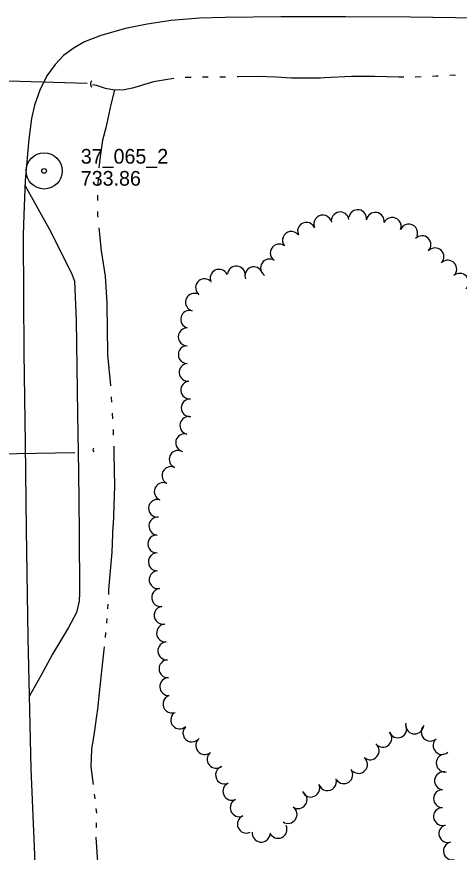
# Model space of a CAD drawing. Extents: x 589250 to 1188077, y 162953 to 363065.
# Drawn here: x 594426.6 to 594607.4, y 164709.1 to 165050.5 of the extents above; entities that cross this region are included whole.
import ezdxf

# ---------------------------------------------------------------- set-up
doc = ezdxf.new("R2010")
doc.units = 0
for name, color, linetype in [('E_DRN', 7, 'Continuous'), ('E_DRN_Pipe', 7, 'Continuous'), ('E_LAND_TreeLine_P', 7, 'Continuous'), ('E_MAP_PassPoints', 7, 'Continuous'), ('E_RDWY', 7, 'Continuous'), ('E_RDWY_Gravel', 7, 'Continuous'), ('E_WTR_FlowLine', 7, 'Continuous')]:
    doc.layers.add(name, color=color, linetype=linetype)

msp = doc.modelspace()

# ---------------------------------------------------------------- linework, layer by layer
at = {"layer": 'E_DRN'}
for centre, radius, start, end in [((594458.25, 165022.99), 1.57, 125.3031, 231.5633), ((594458.69, 164873.51), 0.928, 125.6205, 231.8807)]:
    msp.add_arc(centre, radius, start, end, dxfattribs=at)
at = {"layer": 'E_DRN_Pipe'}
for p, q in [((594387.59, 165025.44), (594455.4, 165023.26)), ((594389.74, 164871.27), (594450.4, 164872.5))]:
    msp.add_line(p, q, dxfattribs=at)
at = {"layer": 'E_LAND_TreeLine_P'}
for centre, radius, start, end in [((594551.62, 164965.83), 3.63, 24.1561, 204.1561), ((594558.77, 164967.07), 3.63, 9.2636, 189.2636), ((594565.94, 164967.99), 3.63, 351.3081, 171.3081), ((594573.13, 164966.9), 3.63, 351.3081, 171.3081), ((594544.99, 164962.85), 3.63, 24.1561, 204.1561), ((594580.06, 164964.87), 3.63, 338.0383, 158.0383), ((594538.83, 164959.12), 3.63, 39.3598, 219.3598), ((594586.8, 164962.15), 3.63, 338.0383, 158.0383), ((594592.22, 164957.35), 3.63, 317.0137, 137.0137), ((594533.85, 164953.94), 3.63, 56.7885, 236.7885), ((594597.53, 164952.4), 3.63, 317.0137, 137.0137), ((594529.87, 164947.85), 3.63, 56.7885, 236.7885), ((594602.78, 164947.38), 3.63, 312.3766, 132.3766), ((594509.27, 164943.64), 3.63, 25.2424, 205.2424), ((594516.33, 164944.99), 3.63, 354.7018, 174.7018), ((594523.51, 164944.68), 3.63, 21.5961, 201.5961), ((594607.68, 164942.01), 3.63, 312.3766, 132.3766), ((594503.33, 164939.75), 3.63, 51.457, 231.457), ((594499.21, 164933.85), 3.63, 74.3715, 254.3715), ((594497.25, 164926.85), 3.63, 74.3715, 254.3715), ((594496.26, 164919.72), 3.63, 90.0436, 270.0436), ((594496.27, 164912.45), 3.63, 90.0436, 270.0436), ((594496.62, 164905.2), 3.63, 95.5582, 275.5582), ((594497.32, 164897.97), 3.63, 95.5582, 275.5582), ((594497.46, 164890.7), 3.63, 90.6079, 270.6079), ((594496.94, 164883.51), 3.63, 76.2629, 256.2629), ((594495.21, 164876.45), 3.63, 76.2629, 256.2629), ((594492.53, 164869.7), 3.63, 67.3385, 247.3385), ((594489.6, 164863.05), 3.63, 63.967, 243.967), ((594486.44, 164856.51), 3.63, 68.862, 248.862), ((594484.12, 164849.67), 3.63, 87.7579, 267.7579), ((594484.29, 164842.39), 3.66, 85.3309, 265.3309), ((594483.83, 164835.1), 3.66, 91.6711, 271.6711), ((594484.04, 164827.78), 3.66, 91.6711, 271.6711), ((594484.37, 164820.47), 3.66, 98.1127, 278.1127), ((594485.4, 164813.23), 3.66, 98.1127, 278.1127), ((594486.43, 164805.98), 3.66, 98.1127, 278.1127), ((594487.43, 164798.73), 3.66, 93.9617, 273.9617), ((594487.94, 164791.43), 3.66, 93.9617, 273.9617), ((594488.4, 164784.13), 3.66, 92.4669, 272.4669), ((594488.72, 164776.82), 3.66, 92.4669, 272.4669), ((594490.02, 164769.7), 3.66, 110.1061, 290.1061), ((594493.2, 164763.23), 3.66, 132.1334, 312.1334), ((594589.19, 164761.14), 3.66, 167.9998, 347.9998), ((594498.19, 164757.88), 3.66, 136.6711, 316.6711), ((594576.21, 164755.74), 3.66, 221.3153, 41.3153), ((594582.31, 164759.6), 3.66, 202.3666, 22.3666), ((594595.54, 164758.23), 3.66, 131.6075, 311.6075), ((594503.44, 164752.79), 3.66, 129.1753, 309.1753), ((594600.4, 164752.76), 3.66, 131.6075, 311.6075), ((594571.02, 164750.61), 3.66, 229.4638, 49.4638), ((594508.07, 164747.12), 3.66, 129.1753, 309.1753), ((594566.26, 164745.05), 3.66, 229.4638, 49.4638), ((594601.69, 164745.59), 3.66, 99.2658, 279.2658), ((594511.51, 164740.7), 3.66, 114.8697, 294.8697), ((594560.27, 164740.85), 3.66, 214.7418, 34.7418), ((594601, 164738.34), 3.66, 82.0112, 262.0112), ((594514.53, 164734.04), 3.66, 113.9202, 293.9202), ((594553.6, 164737.99), 3.66, 198.5986, 18.5986), ((594546.77, 164735.38), 3.66, 202.9216, 22.9216), ((594600.59, 164731.05), 3.66, 89.0686, 269.0686), ((594517.5, 164727.35), 3.66, 113.8746, 293.8746), ((594541.56, 164730.67), 3.66, 235.9947, 55.9947), ((594537.47, 164724.6), 3.66, 236.0158, 56.0158), ((594600.59, 164723.75), 3.66, 107.3134, 287.3134), ((594520.46, 164720.66), 3.66, 113.8746, 293.8746), ((594602.77, 164716.76), 3.66, 107.3134, 287.3134), ((594526.5, 164716.97), 3.66, 172.925, 352.925), ((594533.37, 164718.54), 3.66, 205.1697, 25.1697), ((594604.62, 164709.68), 3.66, 103.8426, 283.8426)]:
    msp.add_arc(centre, radius, start, end, dxfattribs=at)
at = {"layer": 'E_MAP_PassPoints'}
for radius in [7.38, 7.38, 0.945, 0.945]:
    msp.add_circle((594437.79, 164987.47), radius, dxfattribs=at)
at = {"layer": 'E_RDWY'}
for p, q in [((594489.65, 165048.95), (594479.84, 165047.49)), ((594501.34, 165049.86), (594489.65, 165048.95)), ((594511.81, 165050.19), (594501.34, 165049.86)), ((594534.46, 165050.42), (594511.81, 165050.19)), ((594560.97, 165050.47), (594534.46, 165050.42)), ((594587.57, 165050.35), (594560.97, 165050.47)), ((594615.04, 165049.89), (594587.57, 165050.35)), ((594471.08, 165045.64), (594461.01, 165042.85)), ((594479.84, 165047.49), (594471.08, 165045.64)), ((594461.01, 165042.85), (594454.34, 165040.19)), ((594450.14, 165037.69), (594445.66, 165034.65)), ((594454.34, 165040.19), (594450.14, 165037.69)), ((594445.66, 165034.65), (594442.27, 165030.97)), ((594442.27, 165030.97), (594438.95, 165026.28)), ((594438.95, 165026.28), (594435.99, 165020.44)), ((594435.99, 165020.44), (594433.9, 165014.38)), ((594433.9, 165014.38), (594432.62, 165008.83)), ((594432.62, 165008.83), (594431.5, 165000.42)), ((594431.5, 165000.42), (594430.04, 164983.52)), ((594430.04, 164983.52), (594429.45, 164969.49)), ((594429.45, 164969.49), (594429.23, 164961.3)), ((594429.23, 164961.3), (594429.36, 164936.19)), ((594429.36, 164936.19), (594429.47, 164913.34)), ((594429.47, 164913.34), (594430.02, 164876.19)), ((594430.02, 164876.19), (594430.47, 164840.87)), ((594430.47, 164840.87), (594431.14, 164796.75)), ((594431.14, 164796.75), (594431.62, 164773.16)), ((594431.62, 164773.16), (594432.37, 164743.19)), ((594432.37, 164743.19), (594433.71, 164711.35)), ((594433.71, 164711.35), (594435.03, 164684.42))]:
    msp.add_line(p, q, dxfattribs=at)
at = {"layer": 'E_RDWY_Gravel'}
for p, q in [((594429.96, 164981.62), (594439.9, 164963.84)), ((594439.9, 164963.84), (594448.95, 164945.69)), ((594448.95, 164945.69), (594450.15, 164942.43)), ((594450.15, 164942.43), (594450.85, 164926.42)), ((594450.85, 164926.42), (594451.47, 164888.29)), ((594451.47, 164888.29), (594451.85, 164864.62)), ((594451.85, 164864.62), (594452.16, 164840.03)), ((594452.16, 164840.03), (594452.23, 164815.16)), ((594452.23, 164815.16), (594452.05, 164811.67)), ((594452.05, 164811.67), (594450.99, 164807.13)), ((594450.99, 164807.13), (594447.77, 164801.01)), ((594447.77, 164801.01), (594441.2, 164790.12)), ((594441.2, 164790.12), (594436.58, 164781.47)), ((594436.58, 164781.47), (594431.63, 164772.8))]:
    msp.add_line(p, q, dxfattribs=at)
at = {"layer": 'E_WTR_FlowLine'}
for p, q in [((594487.46, 165024.7), (594482.5, 165023.84)), ((594490.79, 165025.21), (594487.46, 165024.7)), ((594497.82, 165025.7), (594495.47, 165025.59)), ((594504.87, 165025.75), (594502.52, 165025.75)), ((594511.93, 165025.78), (594509.58, 165025.75)), ((594517.21, 165025.86), (594516.63, 165025.85)), ((594524.95, 165026.05), (594517.21, 165025.86)), ((594532.51, 165025.83), (594524.95, 165026.05)), ((594538.82, 165025.31), (594532.51, 165025.83)), ((594543.89, 165025.31), (594538.82, 165025.31)), ((594550.7, 165025.43), (594543.89, 165025.31)), ((594552.43, 165025.46), (594550.7, 165025.43)), ((594563.4, 165026.06), (594552.43, 165025.46)), ((594572.99, 165026.07), (594563.4, 165026.06)), ((594582.68, 165025.73), (594572.99, 165026.07)), ((594584.78, 165025.72), (594582.68, 165025.73)), ((594591.83, 165025.85), (594589.48, 165025.74)), ((594597.96, 165026.13), (594596.53, 165026.07)), ((594598.88, 165026.18), (594597.96, 165026.13)), ((594605.4, 165026.55), (594603.57, 165026.45)), ((594605.92, 165026.52), (594605.4, 165026.55)), ((594459.24, 165022.34), (594457.52, 165022.67)), ((594462.93, 165021.11), (594459.24, 165022.34)), ((594466.57, 165020.43), (594462.93, 165021.11)), ((594470.45, 165020.66), (594466.57, 165020.43)), ((594473.94, 165021.31), (594470.45, 165020.66)), ((594482.5, 165023.84), (594473.94, 165021.31)), ((594466.57, 165020.43), (594464.99, 165014.65)), ((594464.99, 165014.65), (594463.03, 165005.12)), ((594463.03, 165005.12), (594461.67, 165000.01)), ((594461.67, 165000.01), (594460.67, 164993.38)), ((594460.67, 164993.38), (594460.2, 164988.73)), ((594459.91, 164984.27), (594459.8, 164982.04)), ((594459.6, 164977.57), (594459.61, 164975.34)), ((594459.63, 164970.87), (594459.64, 164969.33)), ((594459.64, 164969.33), (594459.71, 164968.64)), ((594460.18, 164964.2), (594461.17, 164954.82)), ((594461.17, 164954.82), (594462.68, 164944.49)), ((594462.68, 164944.49), (594463.4, 164933.44)), ((594463.4, 164933.44), (594463.42, 164931.99)), ((594463.42, 164931.98), (594463.53, 164923.6)), ((594463.53, 164923.6), (594463.67, 164912.33)), ((594463.67, 164912.33), (594464.89, 164899.87)), ((594464.89, 164899.87), (594464.91, 164899.65)), ((594465.2, 164895.19), (594465.34, 164892.96)), ((594465.63, 164888.5), (594465.78, 164886.27)), ((594465.97, 164881.81), (594466.05, 164879.58)), ((594466.23, 164875.11), (594466.35, 164872.01)), ((594466.35, 164872.01), (594466.49, 164858.74)), ((594466.49, 164858.74), (594466.03, 164842.72)), ((594465.66, 164831.69), (594466.03, 164842.72)), ((594464.78, 164822.57), (594465.66, 164831.69)), ((594464.3, 164816.32), (594464.78, 164822.57)), ((594464.18, 164814.46), (594464.3, 164816.32)), ((594463.81, 164808.61), (594463.94, 164810.56)), ((594463.44, 164802.76), (594463.56, 164804.71)), ((594462.86, 164796.93), (594463.08, 164798.87)), ((594461.89, 164788.18), (594462.43, 164793.05)), ((594460.66, 164776.92), (594461.89, 164788.18)), ((594459.74, 164767.67), (594460.66, 164776.92)), ((594458.38, 164757.96), (594459.35, 164764.88)), ((594459.35, 164764.88), (594459.74, 164767.67)), ((594457.27, 164751.29), (594458.38, 164757.96)), ((594456.99, 164744.03), (594457.27, 164751.29)), ((594457.96, 164736.78), (594456.99, 164744.03)), ((594458.64, 164730.96), (594458.42, 164732.9)), ((594459.27, 164725.13), (594459.06, 164727.07)), ((594459.19, 164719.27), (594459.23, 164721.22)), ((594459.1, 164715.16), (594459.1, 164715.36)), ((594459.76, 164705.26), (594459.1, 164715.16))]:
    msp.add_line(p, q, dxfattribs=at)

# ---------------------------------------------------------------- texts
at = {"layer": 'E_MAP_PassPoints'}
for s, p in [('37_065_2', (594452.79, 164990.45)), ('37_065_2', (594452.79, 164990.45)), ('733.86', (594452.79, 164981.45)), ('733.86', (594452.79, 164981.45))]:
    msp.add_text(s, height=6, dxfattribs=at).set_placement(p)

doc.saveas('drawing.dxf')
